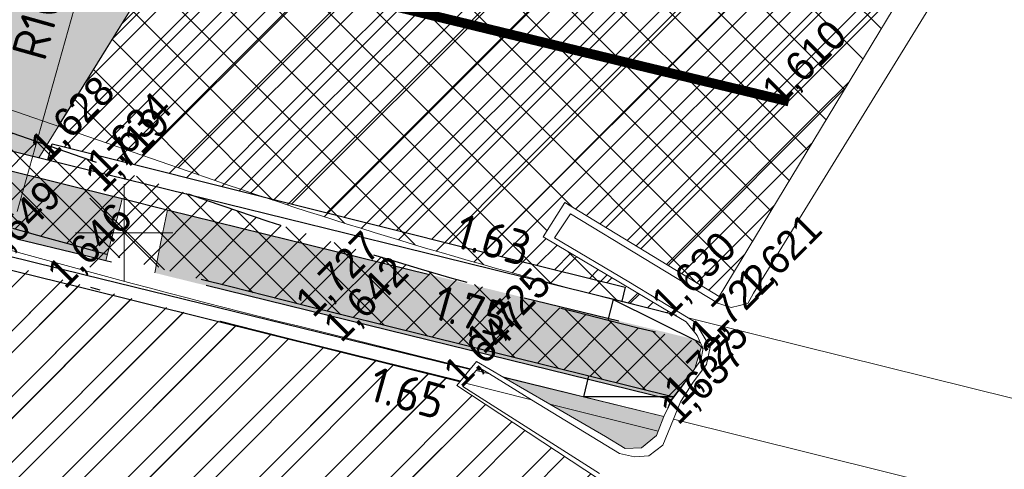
# Model space of a CAD drawing. Header units: millimetres. Extents: x 812 to 183790, y 13 to 580968.
# Tile 405 of 656: x 182746.8 to 182756.91, y 580780.34 to 580784.95. Entities that reach past the tile are written whole.
import ezdxf

# ---------------------------------------------------------------- set-up
doc = ezdxf.new("R2010")
doc.units = ezdxf.units.MM
doc.header["$LTSCALE"] = 5
for name, pattern in [('CENTRE', [50, 31.25, -6.25, 6.25, -6.25]), ('DASHDOT', [25.4, 12.7, -6.35, 0, -6.35]), ('ORG-VW-030-270-STREEP-010', [3, 0.3, -2.7]), ('VH-RWSBAND', [24, 10, -2, 2, -2, 2, -2, 2, -2]), ('VH-TROTTOIRBAND_180-200', [20, 10, -2, 2, -2, 2, -2]), ('VW-1-3_STREEP', [4, 1, -3])]:
    doc.linetypes.add(name, pattern=pattern)
for name, color, linetype, lineweight in [('278_V_GOOT_LIJN', 252, 'Continuous', 9), ('286_V_KANT_ASFALTVERHARDING', 252, 'Continuous', 9), ('289_V_KANT_OPEN_VERHARDING', 252, 'Continuous', 9), ('344_V_VOEGOVERGANG', 252, 'Continuous', 9), ('lichtmast', 252, 'Continuous', 9), ('N-BH-VH-KANTOPSLUITING_TROTTOIRBAND_RWS-G', 10, 'VH-RWSBAND', 30), ('N-Hoogte_Nieuw', 7, 'Continuous', 25), ('N-WE-VH-KANTVERHARDING-G', 7, 'Continuous', 0), ('N-WEG-ASF-GOOTTEGEL', 7, 'DASHDOT', 25), ('N-XX-AL-M', 7, 'Continuous', 0), ('V-278_V_GOOT_LIJN', 7, 'Continuous', 25), ('V-Goot gietasfalt', 10, 'CENTRE', 25), ('V-WE-VH-KANTOPSLUITING_TROTTOIRBAND_180 200-G', 6, 'VH-TROTTOIRBAND_180-200', 25)]:
    doc.layers.add(name, color=color, linetype=linetype, lineweight=lineweight)
doc.layers.add('B-ALG-HOOGTES', color=252, linetype='Continuous')
doc.layers.add('N-Verloopband', color=7, linetype='Continuous')
for name, color, linetype, lineweight, true_color in [('kunstwerk', 7, 'Continuous', 13, 0x00a800), ('N-BH-VW-MARKERING_LANGS_STREEP_30270_010-G', 7, 'ORG-VW-030-270-STREEP-010', 0, 0xffffff), ('V-233_V_1-3_STREEP_010CM', 7, 'VW-1-3_STREEP', 9, 0xffffff), ('V-286_V_KANT_ASFALTVERHARDING', 7, 'Continuous', 9, 0xffffff), ('V-289_V_KANT_OPEN_VERHARDING', 7, 'Continuous', 9, 0xffffff)]:
    doc.layers.add(name, color=color, linetype=linetype, lineweight=lineweight, true_color=true_color)
doc.layers.add('N-BH-VH-VERHARDING_BETON_GEWAPEND-G', color=252, linetype='Continuous', lineweight=5, true_color=0x696969, transparency=0.25)
for name, color, linetype, lineweight, transparency in [('N-WE-VH-VERHARDING_ASFALT-A', 252, 'Continuous', 5, 0.15), ('N-WE-VH-VERHARDING_ASFALT-DEKLAAG ROOD-A', 250, 'Continuous', 5, 0.5), ('N-WE-VH-VERHARDING_ASFALT_ROOD-A', 12, 'Continuous', 9, 0.7), ('N-WE-VH-VERHARDING_DEKLAAGASFALT-A', 252, 'Continuous', 18, 0.25), ('V-WE-VH-VERHARDING_ASFALT_ROOD-A', 12, 'Continuous', 9, 0.5), ('V-WE-VH-VERHARDING_FREZEN DEKLAAGASFALT-A', 251, 'Continuous', 18, 0.25), ('V-WE-VH-VERHARDING_TEGEL-A', 253, 'Continuous', 18, 0.5)]:
    doc.layers.add(name, color=color, linetype=linetype, lineweight=lineweight, transparency=transparency)
doc.styles.add('isocp', font='isocp.shx')
doc.styles.add('NLCS-ISO-M200-T18', font='txt', dxfattribs={"height": 0.36})
doc.styles.add('NLCS-T25_0', font='txt')
doc.dimstyles.new('NLCS-M200-T18-PIJL_X_L2_H1', dxfattribs={"dimscale": 0.2, "dimtxt": 0.36, "dimasz": 2, "dimexe": 2, "dimexo": 1, "dimgap": 0.7, "dimtad": 1, "dimzin": 0, "dimdsep": 46, "dimtxsty": 'NLCS-ISO-M200-T18', "dimcen": 0, "dimdle": 2, "dimclrd": 256, "dimclre": 256, "dimclrt": 256, "dimadec": 1, "dimazin": 0, "dimtfac": 1, "dimtofl": 0, "dimtmove": 1, "dimatfit": 0, "dimfxl": 2, "dimfxlon": 1, "dimtfillclr": 254, "dimtolj": 1, "dimtzin": 0, "dimlwd": 18, "dimlwe": 18, "dimarcsym": 0})
pattern_1 = [(45, (0, 0), (-0.3367596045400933, 0.3367596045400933), []), (45, (0.2245065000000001, 0), (-0.3367596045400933, 0.3367596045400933), [])]

# ---------------------------------------------------------------- blocks, each defined once
blk = doc.blocks.new('*D6764')
at = {"layer": 'Defpoints', "color": 0, "transparency": 16777216}
for p in [(182773.6834198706, 580878.878619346), (182746.6694586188, 580782.5965031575)]:
    blk.add_point(p, dxfattribs=at)
at = {"layer": 'N-XX-AL-M', "linetype": 'Continuous', "lineweight": 18, "transparency": 16777216}
blk.add_line((182747.640342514, 580786.0568899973), (182746.7775144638, 580782.9816316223), dxfattribs=at)
at = {"layer": 'N-XX-AL-M', "transparency": 16777216}
blk.add_solid([(182746.7133263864, 580782.9996409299), (182746.8417025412, 580782.9636223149), (182746.6694586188, 580782.5965031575)], dxfattribs=at)
at = {"layer": 'N-XX-AL-M', "transparency": 16777216, "insert": (182747.0901946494, 580785.2806469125), "char_height": 0.36, "attachment_point": 5, "rotation": 74.32742522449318, "style": 'NLCS-ISO-M200-T18'}
blk.add_mtext('\\A1;R100.00', dxfattribs=at)
blk = doc.blocks.new('LANTP')
at = {"linetype": 'Continuous', "lineweight": 0}
for p, q in [((0, -0.5), (0, 0.5)), ((0.3539999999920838, -0.3539999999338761), (-0.3540000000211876, 0.3540000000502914)), ((-0.3540000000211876, -0.3539999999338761), (0.3539999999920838, 0.3540000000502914)), ((-0.5, 0), (0.5, 0.001000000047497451))]:
    blk.add_line(p, q, dxfattribs=at)

msp = doc.modelspace()

# ---------------------------------------------------------------- hatches: boundary and pattern name
at = {"layer": 'N-BH-VH-VERHARDING_BETON_GEWAPEND-G'}
h = msp.add_hatch(dxfattribs=at)
h.set_pattern_fill('ANSI37', color=256, scale=0.075)
h.set_pattern_definition([(45, (0, 0), (-0.1683798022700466, 0.1683798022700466), []), (135, (0, 0), (-0.1683798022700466, -0.1683798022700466), [])])
edge = h.paths.add_edge_path()
edge.add_arc((182765.1387283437, 580830.5577915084), 50.22000022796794, 250.9245064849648, 256.9396331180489)
edge.add_line((182753.7901369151, 580781.6368563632), (182753.8042357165, 580781.6061493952))
edge.add_line((182753.8042357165, 580781.6061493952), (182753.8165005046, 580781.5794368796))
edge.add_line((182753.8165005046, 580781.5794368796), (182753.7915354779, 580781.4580938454))
edge.add_line((182753.7915354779, 580781.4580938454), (182753.7310332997, 580781.3712259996))
edge.add_line((182753.7310332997, 580781.3712259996), (182753.7095075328, 580781.3403197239))
edge.add_line((182753.7095075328, 580781.3403197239), (182753.5125481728, 580781.080177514))
edge.add_line((182753.5125481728, 580781.080177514), (182749.7093009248, 580782.0215596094))
edge.add_arc((182773.6834198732, 580878.8786193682), 99.78000002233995, 252.5257107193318, 256.0975362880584, ccw=False)
edge.add_line((182743.7217008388, 580783.7032874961), (182741.9896704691, 580784.2485402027))
edge.add_line((182741.9896704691, 580784.2485402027), (182742.4563318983, 580785.2635470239))
edge.add_line((182742.4563318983, 580785.2635470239), (182748.7261444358, 580783.0954326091))
at = {"layer": 'N-WE-VH-VERHARDING_ASFALT-A'}
h = msp.add_hatch(color=256, dxfattribs=at)
h.dxf.hatch_style = 1
h.paths.add_polyline_path([(182753.4131737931, 580780.8781064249), (182751.7721281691, 580781.280137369), (182752.2435913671, 580781.0054557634), (182752.8143330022, 580780.6729330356), (182753.0176196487, 580780.5515900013), (182753.1852419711, 580780.5587278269), (182753.338598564, 580780.683639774), (182753.3559517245, 580780.7289403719)])
at = {"layer": 'N-WE-VH-VERHARDING_ASFALT-DEKLAAG ROOD-A'}
h = msp.add_hatch(dxfattribs=at)
h.set_pattern_fill('ASFALT', color=256, scale=2, pattern_type=2)
h.set_pattern_definition([(135, (2, 0), (-1.999999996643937, 1.110223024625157e-16), [2.82842712, 0]), (135, (1.5, 0), (-1.999999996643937, 1.110223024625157e-16), [2.12132034, -0.70710678]), (135, (1, 0), (-1.999999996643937, 1.110223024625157e-16), [1.41421356, -1.41421356]), (135, (0.5, 0), (-1.999999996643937, 1.110223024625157e-16), [0.70710678, -2.12132034]), (135, (2, 0.5), (-1.999999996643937, 1.110223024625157e-16), [2.12132034, -0.70710678]), (135, (2, 1), (-1.999999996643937, 1.110223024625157e-16), [1.41421356, -1.41421356]), (135, (2, 1.5), (-1.999999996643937, 1.110223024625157e-16), [0.70710678, -2.12132034]), (225, (2, 2), (-3.33066907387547e-16, -1.999999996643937), [2.82842712, 0]), (225, (2, 1.5), (-3.33066907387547e-16, -1.999999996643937), [2.12132034, -0.70710678]), (225, (2, 1), (-3.33066907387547e-16, -1.999999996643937), [1.41421356, -1.41421356]), (225, (2, 0.5), (-3.33066907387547e-16, -1.999999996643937), [0.70710678, -2.12132034]), (225, (0.5, 2), (-3.33066907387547e-16, -1.999999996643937), [0.70710678, -2.12132034]), (225, (1, 2), (-3.33066907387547e-16, -1.999999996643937), [1.41421356, -1.41421356]), (225, (1.5, 2), (-3.33066907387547e-16, -1.999999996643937), [2.12132034, -0.70710678])])
edge = h.paths.add_edge_path()
edge.add_line((182749.1831745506, 580787.0555788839), (182747.1993971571, 580783.8561674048))
edge.add_line((182747.1993971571, 580783.8561674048), (182748.7980434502, 580783.303352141))
edge.add_arc((182765.1387282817, 580830.5577912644), 49.99999997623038, 250.9245064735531, 256.203469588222)
edge.add_line((182753.214995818, 580782.0003551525), (182753.5129503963, 580781.9271896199))
edge.add_line((182753.5129503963, 580781.9271896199), (182752.175941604, 580782.7214889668))
edge.add_line((182752.175941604, 580782.7214889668), (182752.3970604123, 580783.0748113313))
edge.add_line((182752.3970604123, 580783.0748113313), (182753.9805563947, 580782.1112048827))
edge.add_line((182753.9805563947, 580782.1112048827), (182755.8887755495, 580785.263310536))
edge.add_line((182755.8887755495, 580785.263310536), (182754.1320754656, 580785.6960750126))
edge.add_arc((182777.2506933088, 580879.540371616), 96.6499999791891, 253.1178727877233, 256.1607094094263, ccw=False)
at = {"layer": 'N-WE-VH-VERHARDING_ASFALT_ROOD-A'}
h = msp.add_hatch(color=256, dxfattribs=at)
h.dxf.hatch_style = 1
edge = h.paths.add_edge_path()
edge.add_line((182747.1993971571, 580783.8561674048), (182749.1831745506, 580787.0555788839))
edge.add_arc((182777.2506933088, 580879.540371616), 96.6499999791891, 251.6121813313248, 253.1178727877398, ccw=False)
edge.add_line((182746.7627122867, 580787.8250211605), (182742.2027506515, 580789.3408418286))
edge.add_arc((182743.8273042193, 580794.2278987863), 5.150000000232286, 156.6954549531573, 251.61218132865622, ccw=False)
edge.add_line((182739.0974669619, 580796.2653333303), (182739.2805366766, 580796.6903236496))
edge.add_line((182739.2805366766, 580796.6903236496), (182736.2645268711, 580798.1640339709))
edge.add_line((182736.2645268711, 580798.1640339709), (182735.4984519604, 580796.461090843))
edge.add_arc((182730.9385944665, 580798.5123586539), 4.999999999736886, 251.6121813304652, 335.77923582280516, ccw=False)
edge.add_line((182729.3613579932, 580793.7676431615), (182729.3140408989, 580793.6253016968))
edge.add_line((182729.3140408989, 580793.6253016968), (182726.3284175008, 580794.617781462))
edge.add_arc((182693.7269395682, 580696.5445121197), 103.3500001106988, 71.61218133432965, 74.59884301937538)
edge.add_line((182721.1741763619, 580796.183218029), (182695.6448481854, 580803.2157212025))
edge.add_arc((182561.9673772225, 580317.9409986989), 503.3500000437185, 74.59884302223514, 80.84029245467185)
edge.add_arc((182479.930378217, 579809.1625076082), 1018.699999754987, 80.84029245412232, 81.94296046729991)
edge.add_arc((182551.5445533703, 580315.0689339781), 507.7499999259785, 81.94296046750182, 86.40216300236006)
edge.add_line((182583.4073091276, 580821.818208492), (182546.8439306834, 580824.4179935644))
edge.add_arc((182475.6818700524, 579823.5947404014), 1003.350000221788, 85.9329129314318, 89.09761362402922)
edge.add_line((182491.4835913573, 580826.8203025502), (182461.7813385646, 580827.2881402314))
edge.add_arc((182462.1301780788, 580849.4353931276), 22.14999999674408, 256.0892152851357, 269.09761362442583, ccw=False)
edge.add_line((182456.8050798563, 580827.9350250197), (182455.9997038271, 580824.6832763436))
edge.add_arc((182462.1301780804, 580849.43539314), 25.50000000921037, 256.0892152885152, 269.0976136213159)
edge.add_line((182461.7285795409, 580823.938555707), (182491.4308323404, 580823.4707180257))
edge.add_arc((182475.6818700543, 579823.5947404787), 1000.000000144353, 85.93291293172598, 89.09761362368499, ccw=False)
edge.add_line((182546.6063337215, 580821.0764299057), (182583.1834185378, 580818.475670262))
edge.add_arc((182551.544553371, 580315.0689339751), 504.3999999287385, 81.9429604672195, 86.40371870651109, ccw=False)
edge.add_arc((182479.9303783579, 579809.1625084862), 1015.349998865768, 80.84029245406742, 81.94296046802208, ccw=False)
edge.add_arc((182561.9673772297, 580317.9409987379), 500.0000000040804, 74.59884302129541, 80.84029245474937, ccw=False)
edge.add_line((182694.7551699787, 580799.9860195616), (182720.176144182, 580792.9833643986))
edge.add_arc((182693.6185856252, 580696.5743602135), 100.0000000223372, 70.9245064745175, 74.59884302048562, ccw=False)
edge.add_line((182726.2999553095, 580791.0832385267), (182747.1993971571, 580783.8561674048))
at = {"layer": 'N-WE-VH-VERHARDING_DEKLAAGASFALT-A'}
h = msp.add_hatch(dxfattribs=at)
h.set_pattern_fill('ANSI32', color=256, scale=0.05)
h.set_pattern_definition(pattern_1)
edge = h.paths.add_edge_path()
edge.add_line((182746.3734698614, 580782.5241221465), (182741.5435671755, 580774.7345152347))
edge.add_line((182741.5435671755, 580774.7345152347), (182748.2922781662, 580773.0622425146))
edge.add_line((182748.2922781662, 580773.0622425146), (182748.9304881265, 580774.1061335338))
edge.add_line((182748.9304881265, 580774.1061335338), (182747.4111879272, 580775.0483265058))
edge.add_line((182747.4111879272, 580775.0483265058), (182747.6465724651, 580775.4587514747))
edge.add_line((182747.6465724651, 580775.4587514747), (182749.1979705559, 580774.5022828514))
edge.add_line((182749.1979705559, 580774.5022828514), (182749.9148234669, 580775.640766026))
edge.add_line((182749.9148234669, 580775.640766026), (182748.3562925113, 580776.6008035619))
edge.add_line((182748.3562925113, 580776.6008035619), (182748.580977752, 580776.9684015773))
edge.add_line((182748.580977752, 580776.9684015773), (182750.1395087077, 580776.0440531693))
edge.add_line((182750.1395087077, 580776.0440531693), (182750.6913658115, 580776.9285427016))
edge.add_line((182750.6913658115, 580776.9285427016), (182750.7545283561, 580777.029776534))
edge.add_line((182750.7545283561, 580777.029776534), (182752.7537036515, 580780.2339567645))
edge.add_line((182752.7537036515, 580780.2339567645), (182751.2878999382, 580781.1975632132))
edge.add_line((182751.2878999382, 580781.1975632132), (182751.3236084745, 580781.240819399))
edge.add_line((182751.3236084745, 580781.240819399), (182749.6204011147, 580781.6623983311))
edge.add_arc((182773.6834198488, 580878.8786192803), 100.1499999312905, 254.1755719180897, 256.0975362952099, ccw=False)
at = {"layer": 'V-WE-VH-VERHARDING_ASFALT_ROOD-A', "lineweight": 0}
h = msp.add_hatch(color=256, dxfattribs=at)
h.dxf.hatch_style = 1
h.paths.add_polyline_path([(182642.8181258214, 580812.6064497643), (182640.5878648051, 580812.9704923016), (182637.9741981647, 580813.362713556), (182635.2476743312, 580813.7633177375), (182632.5209227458, 580814.1639553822), (182629.7941711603, 580814.5645930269), (182627.0677837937, 580814.9651771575), (182624.3077761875, 580815.356871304), (182621.5002071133, 580815.7364136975), (182618.692147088, 580816.1160224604), (182615.8840870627, 580816.4956312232), (182613.0760270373, 580816.8752399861), (182610.2775426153, 580817.2516975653), (182607.6054443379, 580817.5842044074), (182604.9326078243, 580817.916803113), (182602.2597713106, 580818.2494018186), (182599.5869347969, 580818.5820005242), (182596.9149784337, 580818.9144897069), (182593.795704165, 580819.2652360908), (182590.4925109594, 580819.6235576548), (182587.1890254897, 580819.9819109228), (182583.88554002, 580820.3402641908), (182580.5822233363, 580820.6985991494), (182577.6095751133, 580821.0142574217), (182575.2370839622, 580821.252438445), (182572.8641649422, 580821.4906624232), (182570.4912459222, 580821.7288864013), (182568.1183269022, 580821.9671103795), (182565.4985372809, 580822.2301183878), (182565.4318818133, 580821.5949239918), (182565.3716190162, 580821.020648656), (182565.311356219, 580820.4463733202), (182565.2510934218, 580819.8720979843), (182565.407487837, 580819.3145008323), (182568.6201542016, 580818.9921742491), (182571.8328205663, 580818.6698476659), (182575.045486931, 580818.3475210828), (182578.2581532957, 580818.0251944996), (182581.3179605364, 580817.717375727), (182583.3760447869, 580817.5046301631), (182585.4341290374, 580817.2918845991), (182587.4922132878, 580817.0791390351), (182589.5502975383, 580816.8663934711), (182592.0095728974, 580816.5958611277), (182596.0878531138, 580816.0921305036), (182600.1661333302, 580815.5883998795), (182604.2444135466, 580815.0846692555), (182608.322693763, 580814.5809386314), (182612.0823909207, 580814.1059378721), (182614.9575035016, 580813.7107090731), (182617.8326160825, 580813.3154802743), (182620.7077286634, 580812.9202514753), (182623.5828412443, 580812.5250226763), (182626.9613785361, 580812.0418302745), (182631.3574867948, 580811.3808372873), (182635.7535950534, 580810.7198443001), (182640.1497033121, 580810.0588513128), (182644.5503019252, 580809.4307897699), (182648.929091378, 580808.7085415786), (182653.8541138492, 580807.8482277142), (182658.7794500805, 580806.9851848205), (182663.6957571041, 580806.0729639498), (182668.61391834, 580805.1708421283), (182673.5030059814, 580804.2516361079), (182677.4162434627, 580803.4889213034), (182680.7034724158, 580802.848686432), (182682.089531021, 580802.577033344), (182683.7038332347, 580802.2564760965), (182686.3916190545, 580801.69280951), (182689.7060089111, 580800.9992073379), (182690.3784176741, 580800.8584923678), (182691.44670359, 580800.6314852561), (182691.9668477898, 580800.5197342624), (182692.4552616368, 580800.4115637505), (182693.7217851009, 580800.1221800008), (182695.083802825, 580799.8082571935), (182696.5319389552, 580799.4681581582), (182697.7332767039, 580799.185473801), (182701.0560150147, 580798.3914398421), (182702.8643873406, 580797.934601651), (182703.8728104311, 580797.672257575), (182705.1318931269, 580797.3326014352), (182706.184065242, 580797.0490510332), (182709.2939910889, 580796.198288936), (182710.6047516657, 580795.8401276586), (182712.3030918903, 580795.3626936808), (182714.8621121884, 580794.6397457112), (182717.5385975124, 580793.872066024), (182729.2163898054, 580790.0797113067), (182729.5369564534, 580789.9904389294), (182730.9135034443, 580789.5261342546), (182732.0999993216, 580789.1255502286), (182734.3105679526, 580788.3919144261), (182735.9657070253, 580787.8312845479), (182738.5794194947, 580786.9577026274), (182741.0697109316, 580786.1251168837), (182743.0593483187, 580785.4757921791), (182743.2197488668, 580785.4086201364), (182743.3498736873, 580785.3243538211), (182743.4401332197, 580785.203321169), (182743.472420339, 580785.0972188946), (182743.4878459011, 580784.952403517), (182743.4486320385, 580784.7566708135), (182743.3668161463, 580784.4254410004), (182744.0123024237, 580784.267986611), (182746.1089244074, 580783.7552800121), (182746.9994376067, 580783.5336751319), (182749.1711334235, 580787.036159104), (182746.863676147, 580787.5990797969), (182742.6008017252, 580788.6437728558), (182741.5972892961, 580788.8899484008), (182741.0690442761, 580789.0195340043), (182740.6605911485, 580789.1331882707), (182740.3906778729, 580789.219318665), (182740.1084234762, 580789.3240918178), (182739.9599633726, 580789.4007427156), (182739.8384137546, 580789.4742294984), (182739.731755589, 580789.3087486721), (182739.5856151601, 580789.4087365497), (182739.2668306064, 580789.6624466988), (182739.0080236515, 580789.909275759), (182738.7207844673, 580790.2086990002), (182738.5799071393, 580790.3821937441), (182738.4405556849, 580790.5833117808), (182738.2958963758, 580790.8358170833), (182738.1939591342, 580791.0260246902), (182738.1147771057, 580791.2174371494), (182738.0281496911, 580791.5553487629), (182737.9744263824, 580791.950706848), (182737.9602592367, 580792.2623766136), (182737.9629572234, 580792.5724743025), (182737.9735945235, 580792.7884014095), (182737.9949867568, 580793.173424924), (182738.0719886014, 580793.6687338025), (182738.2063231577, 580794.1343703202), (182738.4124438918, 580794.6806496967), (182738.796977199, 580795.594003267), (182739.2727117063, 580796.6814648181), (182736.4494235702, 580798.0733414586), (182736.1148376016, 580797.3281473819), (182735.8626251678, 580796.7544929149), (182735.5853081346, 580796.1620188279), (182735.4333091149, 580795.8890547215), (182735.342062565, 580795.7516747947), (182735.0413798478, 580795.3757568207), (182734.7592560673, 580795.0681387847), (182734.4427838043, 580794.7869918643), (182733.9573584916, 580794.4350431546), (182733.43800354, 580794.1162047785), (182732.936953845, 580793.8393967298), (182732.4730072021, 580793.6179962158), (182732.0250832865, 580793.4292022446), (182731.5940093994, 580793.2970123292), (182731.1233755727, 580793.2211729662), (182730.6890106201, 580793.1902061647), (182730.2607752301, 580793.1930981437), (182729.862991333, 580793.228012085), (182729.3072772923, 580793.3368500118), (182728.7660064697, 580793.5080108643), (182727.9889351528, 580793.7874645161), (182727.3029937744, 580794.0265512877), (182726.3989092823, 580794.3029182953), (182723.4229888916, 580795.1580047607), (182718.4763591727, 580796.5788431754), (182716.6584844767, 580797.1009979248), (182715.2912918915, 580797.4935308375), (182713.2059149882, 580798.0898597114), (182711.7214254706, 580798.5117257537), (182710.5686449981, 580798.8388003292), (182710.0601653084, 580798.9816629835), (182708.4564333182, 580799.4239047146), (182707.3925612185, 580799.7117443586), (182706.2150115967, 580800.0246846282), (182705.0395995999, 580800.3336410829), (182703.5991666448, 580800.7090612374), (182701.7869657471, 580801.1672204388), (182700.8329925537, 580801.406720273), (182699.6999649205, 580801.6846268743), (182698.3846934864, 580802.0013276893), (182697.3458294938, 580802.2480120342), (182695.9503771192, 580802.5748772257), (182695.0049709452, 580802.7929335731), (182694.076363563, 580803.002342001), (182691.8602599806, 580803.491104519), (182690.6653585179, 580803.7448733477), (182688.483338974, 580804.2024803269), (182684.8932009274, 580804.9528591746), (182681.4009857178, 580805.6450042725), (182674.245010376, 580807.0569915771), (182669.3559075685, 580807.9606481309), (182664.4355583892, 580808.848593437), (182659.5221091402, 580809.7754404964), (182654.5988362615, 580810.6469020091), (182649.6736532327, 580811.5080941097), (182645.0515923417, 580812.2575660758)])
at = {"layer": 'V-WE-VH-VERHARDING_FREZEN DEKLAAGASFALT-A'}
h = msp.add_hatch(dxfattribs=at)
h.set_pattern_fill('ANSI32', color=256, scale=0.05)
h.set_pattern_definition(pattern_1)
h.paths.add_polyline_path([(182755.8441999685, 580785.189678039), (182754.9783457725, 580785.4130620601), (182752.8408985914, 580785.9383402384), (182749.0620428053, 580786.8602191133), (182746.9994376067, 580783.5336751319), (182747.0916905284, 580783.5107179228), (182747.1364712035, 580783.6757656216), (182751.415089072, 580782.6033490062), (182753.0163523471, 580782.204626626), (182752.9833588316, 580782.0615134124), (182753.5078652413, 580781.9302106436), (182752.175941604, 580782.7214889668), (182752.3970604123, 580783.0748113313), (182753.9805563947, 580782.1112048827)])
h = msp.add_hatch(dxfattribs=at)
h.set_pattern_fill('ANSI32', color=256, scale=0.05)
h.set_pattern_definition(pattern_1)
h.paths.add_polyline_path([(182752.7537036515, 580780.2339567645), (182751.2878999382, 580781.1975632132), (182751.3190396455, 580781.2352848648), (182747.4279937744, 580782.2025380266), (182746.3403286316, 580782.4706723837), (182741.540074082, 580774.7288816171), (182741.9297171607, 580774.6298829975), (182742.6302606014, 580774.4518923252), (182744.4415591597, 580773.9965483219), (182746.8199920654, 580773.4080047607), (182748.2461219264, 580773.0594326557), (182748.2211325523, 580772.9600939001), (182748.2279009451, 580772.9569436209), (182748.9304881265, 580774.1061335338), (182747.4111879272, 580775.0483265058), (182747.6465724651, 580775.4587514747), (182749.1979705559, 580774.5022828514), (182749.9148234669, 580775.640766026), (182748.3562925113, 580776.6008035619), (182748.580977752, 580776.9684015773), (182750.1395087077, 580776.0440531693), (182750.6913658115, 580776.9285427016), (182750.7545283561, 580777.029776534)])
at = {"layer": 'V-WE-VH-VERHARDING_TEGEL-A'}
h = msp.add_hatch(color=256, dxfattribs=at)
h.dxf.hatch_style = 1
h.paths.add_polyline_path([(182747.8366252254, 580783.0398748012), (182747.8564936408, 580783.1147978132), (182746.0712111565, 580783.5574990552), (182743.9476695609, 580784.0840762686), (182743.1797345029, 580784.2780775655), (182743.0053937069, 580783.6253200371), (182747.4279937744, 580782.5395195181), (182747.6870554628, 580782.4758531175), (182747.7062562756, 580782.5482586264)])
h = msp.add_hatch(color=256, dxfattribs=at)
h.dxf.hatch_style = 1
h.paths.add_polyline_path([(182749.8163614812, 580782.628804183), (182748.3186067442, 580783.000206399), (182748.2535423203, 580782.6724310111), (182748.1900305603, 580782.3522429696), (182753.4889045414, 580781.0500038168), (182753.646117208, 580781.2506365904), (182753.7095075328, 580781.3403197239), (182753.7310332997, 580781.3712259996), (182753.8042357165, 580781.6061493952), (182753.7808201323, 580781.6571481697)])

# ---------------------------------------------------------------- linework, layer by layer
at = {"layer": '278_V_GOOT_LIJN'}
for points in [[(182751.4865031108, 580781.3501111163, 0), (182751.6230596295, 580781.316656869, 0)], [(182751.7721281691, 580781.280137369, 0), (182753.4131737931, 580780.8781064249, 0)]]:
    msp.add_polyline3d(points, dxfattribs=at)
at = {"layer": '286_V_KANT_ASFALTVERHARDING'}
for points in [[(182753.6632714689, 580781.8913068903, 0), (182754.377530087, 580781.7125023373, 0), (182757.8533999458, 580780.8536424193, 0), (182760.3032255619, 580780.256229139, 0), (182762.2607733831, 580779.779259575, 0)], [(182753.5116477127, 580780.8536299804, 0), (182757.8852199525, 580779.7652493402, 0), (182761.1561685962, 580778.9565012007, 0), (182761.6714750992, 580778.8350332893, 0)]]:
    msp.add_polyline3d(points, dxfattribs=at)
at = {"layer": '289_V_KANT_OPEN_VERHARDING'}
for points in [[(182753.8042357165, 580781.6061493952, 0), (182753.7310332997, 580781.3712259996, 0)], [(182753.646117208, 580781.2506365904, 0), (182753.4889047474, 580781.0500040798, 0)]]:
    msp.add_polyline3d(points, dxfattribs=at)
at = {"layer": '344_V_VOEGOVERGANG'}
for points in [[(182752.75166569, 580780.294628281, 0), (182751.3500577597, 580781.1868564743, 0), (182751.3782348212, 580781.2205698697, 0), (182751.4865031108, 580781.3501111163, 0), (182751.5141136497, 580781.3831466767, 0), (182751.6230596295, 580781.316656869, 0), (182752.0569538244, 580781.0518509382, 0), (182752.9585187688, 580780.5016252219, 0), (182753.1118753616, 580780.4659360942, 0), (182753.2580990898, 580780.4766428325, 0), (182753.4043228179, 580780.5872791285, 0), (182753.5116477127, 580780.8536299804, 0), (182753.5826444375, 580781.0298243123, 0), (182753.714602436, 580781.2332523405, 0), (182753.8501268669, 580781.411697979, 0), (182753.8893576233, 580781.5901436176, 0), (182753.7360010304, 580781.8471053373, 0), (182753.6632714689, 580781.8913068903, 0), (182753.0548124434, 580782.261099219, 0), (182752.2915959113, 580782.7107822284, 0), (182752.4556518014, 580782.9570372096, 0), (182753.9678191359, 580782.0433955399, 0), (182754.1033435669, 580781.9969996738, 0), (182754.2745323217, 580782.0398266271, 0), (182754.33159524, 580782.1433250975, 0), (182756.2848259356, 580785.3182021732, 0)], [(182755.8441999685, 580785.189678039, 0), (182753.9805563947, 580782.1112048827, 0), (182752.3970604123, 580783.0748113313, 0), (182752.175941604, 580782.7214889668, 0), (182753.5078652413, 580781.9302106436, 0), (182753.6417453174, 580781.8506742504, 0), (182753.755871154, 580781.7114866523, 0), (182753.7808201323, 580781.6571481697, 0), (182753.8042357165, 580781.6061493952, 0), (182753.8165005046, 580781.5794368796, 0), (182753.7915354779, 580781.4580938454, 0), (182753.7310332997, 580781.3712259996, 0), (182753.7095075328, 580781.3403197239, 0), (182753.646117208, 580781.2506365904, 0), (182753.6060809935, 580781.1939943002, 0), (182753.5062208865, 580781.0655134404, 0), (182753.457583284, 580780.9701985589, 0), (182753.420626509, 580780.8977745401, 0), (182753.4131737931, 580780.8781064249, 0), (182753.3559517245, 580780.7289403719, 0), (182753.338598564, 580780.683639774, 0), (182753.1852419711, 580780.5587278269, 0), (182753.0176196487, 580780.5515900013, 0), (182752.8143330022, 580780.6729330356, 0), (182752.2435913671, 580781.0054557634, 0), (182751.7721281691, 580781.280137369, 0), (182751.4911865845, 580781.4438181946, 0), (182751.4260550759, 580781.3649199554, 0), (182751.3190396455, 580781.2352848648, 0), (182751.2878999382, 580781.1975632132, 0), (182752.7537036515, 580780.2339567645, 0)]]:
    msp.add_polyline3d(points, dxfattribs=at)
at = {"layer": 'kunstwerk', "color": 251, "lineweight": 0, "true_color": 0x696969, "flags": 128}
msp.add_lwpolyline([(182753.148, 580793.4500000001), (182746.9994376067, 580783.5336751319)], dxfattribs=at)
at = {"layer": 'N-BH-VH-KANTOPSLUITING_TROTTOIRBAND_RWS-G', "ltscale": 0.1, "flags": 128}
for points in [[(182753.5168003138, 580781.0791250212), (182749.7093009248, 580782.0215596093, -0.01558629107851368), (182743.7217008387, 580783.703287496), (182719.9188021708, 580791.1965711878, 0.0181224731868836), (182712.916936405, 580793.124921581, 0.02297405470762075), (182621.6548238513, 580810.35127598, 0.01946618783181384), (182582.9212249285, 580814.303901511), (182558.5986562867, 580815.8325629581), (182547.4558186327, 580818.1329630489), (182546.4724272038, 580818.3155590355)], [(182720.1177175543, 580792.7712645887, -0.01603369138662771), (182726.2280562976, 580790.875318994), (182748.7261444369, 580783.0954326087, 0.02625196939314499), (182753.7901369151, 580781.6368563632)]]:
    msp.add_lwpolyline(points, format="xyb", dxfattribs=at)
at = {"layer": 'N-BH-VW-MARKERING_LANGS_STREEP_30270_010-G', "flags": 128}
msp.add_lwpolyline([(182456.4204226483, 580826.3819510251, 0.05682087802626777), (182461.7561402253, 580825.6883386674), (182491.4583930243, 580825.2205009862, -0.01380948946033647), (182546.7304515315, 580822.822022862), (182583.2932173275, 580820.2222813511, -0.0194646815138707), (182622.4859659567, 580816.2227411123, -0.004811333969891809), (182641.8394336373, 580813.2929111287, -0.0272401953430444), (182695.2199272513, 580801.6731771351), (182720.749255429, 580794.6406739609, -0.01303250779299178), (182725.8237018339, 580793.0994725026), (182740.3404034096, 580788.273836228), (182741.7480871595, 580787.8117286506, 0.01724129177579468), (182754.88792644, 580784.047882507), (182772.1086401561, 580779.7515293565, 0.0687850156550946), (182778.0306018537, 580779.1145959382)], format="xyb", dxfattribs=at)
at = {"layer": 'N-Verloopband'}
for points in [[(182752.8938554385, 580782.0803420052), (182752.8399779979, 580781.8670412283)], [(182752.8938554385, 580782.0803420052), (182753.7901369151, 580781.6368563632)]]:
    msp.add_lwpolyline(points, dxfattribs=at)
at = {"layer": 'N-Verloopband', "color": 0, "flags": 128}
for points in [[(182752.6402541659, 580781.2960882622), (182752.5873948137, 580781.0825329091)], [(182753.5125481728, 580781.0801775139), (182752.5873948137, 580781.0825329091)]]:
    msp.add_lwpolyline(points, dxfattribs=at)
at = {"layer": 'N-WE-VH-KANTVERHARDING-G', "flags": 128}
for points in [[(182753.5446014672, 580781.9194174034), (182753.2149958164, 580782.0003551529, -0.02303789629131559), (182748.7980434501, 580783.303352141), (182726.2999553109, 580791.0832385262, 0.01603369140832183), (182720.1761441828, 580792.9833643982), (182694.7551699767, 580799.9860195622, 0.0272401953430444), (182641.56085646, 580811.5652263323, 0.004811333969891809), (182622.2406879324, 580814.4900153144, 0.0194661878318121), (182583.1834185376, 580818.475670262), (182546.6063337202, 580821.0764299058, 0.01380948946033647), (182491.4308323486, 580823.4707180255), (182461.728579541, 580823.938555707, -0.05682087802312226), (182455.9997038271, 580824.6832763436, 0.4921360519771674), (182455.3795605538, 580824.1900603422), (182455.3953213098, 580823.1901845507)], [(182751.4295292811, 580781.3691284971), (182749.6564415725, 580781.8080042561, -0.01558629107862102), (182743.6556397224, 580783.4934401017), (182719.8527410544, 580790.9867237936, 0.01812247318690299), (182712.8662455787, 580792.9108411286, 0.02297405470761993), (182621.6239888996, 580810.133447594, 0.0194661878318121), (182582.9074252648, 580814.0843347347), (182558.5693713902, 580815.6139694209), (182546.4319906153, 580818.1196894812)]]:
    msp.add_lwpolyline(points, format="xyb", dxfattribs=at)
for points in [[(182747.1993971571, 580783.8561674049), (182749.1831745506, 580787.0555788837)], [(182753.4131838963, 580780.878133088), (182751.7596217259, 580781.2874238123)]]:
    msp.add_lwpolyline(points, dxfattribs=at)
at = {"layer": 'N-WE-VH-KANTVERHARDING-G'}
msp.add_polyline3d([(182755.8441999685, 580785.189678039, 0), (182753.9805563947, 580782.1112048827, 0), (182752.3970604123, 580783.0748113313, 0), (182752.175941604, 580782.7214889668, 0), (182753.5078652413, 580781.9302106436, 0), (182753.6417453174, 580781.8506742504, 0), (182753.755871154, 580781.7114866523, 0), (182753.7808201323, 580781.6571481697, 0), (182753.8042357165, 580781.6061493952, 0), (182753.8165005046, 580781.5794368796, 0), (182753.7915354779, 580781.4580938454, 0), (182753.7310332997, 580781.3712259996, 0), (182753.7095075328, 580781.3403197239, 0), (182753.646117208, 580781.2506365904, 0), (182753.6060809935, 580781.1939943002, 0), (182753.5062208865, 580781.0655134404, 0), (182753.457583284, 580780.9701985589, 0), (182753.420626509, 580780.8977745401, 0), (182753.4131737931, 580780.8781064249, 0), (182753.3559517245, 580780.7289403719, 0), (182753.338598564, 580780.683639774, 0), (182753.1852419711, 580780.5587278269, 0), (182753.0176196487, 580780.5515900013, 0), (182752.8143330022, 580780.6729330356, 0), (182752.2435913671, 580781.0054557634, 0), (182751.7721281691, 580781.280137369, 0), (182751.4911865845, 580781.4438181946, 0), (182751.4260550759, 580781.3649199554, 0), (182751.3190396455, 580781.2352848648, 0), (182751.2878999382, 580781.1975632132, 0), (182752.7537036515, 580780.2339567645, 0)], dxfattribs=at)
at = {"layer": 'N-WEG-ASF-GOOTTEGEL', "ltscale": 0.04, "flags": 128}
msp.add_lwpolyline([(182751.3236084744, 580781.2408193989), (182749.6204011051, 580781.6623983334, -0.01558629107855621), (182743.6105980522, 580783.3503623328), (182719.8076993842, 580790.8436460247, 0.01812247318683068), (182712.8316836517, 580792.7648771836, 0.02297405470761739), (182621.602965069, 580809.98492824, 0.01946618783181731), (182582.8980164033, 580813.9346301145), (182558.5494090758, 580815.46492808), (182546.4230680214, 580817.9683683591)], format="xyb", dxfattribs=at)
at = {"layer": 'V-233_V_1-3_STREEP_010CM', "const_width": 0.1, "flags": 128}
msp.add_lwpolyline([(182743.9000580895, 580786.7402361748), (182747.3077255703, 580785.9001151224), (182748.2789501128, 580785.6619494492), (182748.6674399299, 580785.5666831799), (182753.2294044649, 580784.4620453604), (182754.6958673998, 580784.1105890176)], dxfattribs=at)
at = {"layer": 'V-278_V_GOOT_LIJN', "flags": 128}
for points in [[(182721.5870168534, 580788.838817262), (182721.7720973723, 580788.7611474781), (182732.352858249, 580786.1077322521), (182734.0597469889, 580785.676090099), (182736.3879275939, 580785.0854330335), (182737.5070703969, 580784.8019526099), (182738.5011336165, 580784.5577384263), (182741.5894934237, 580783.7902076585), (182742.7193930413, 580783.5052119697), (182747.4608748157, 580782.3363281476), (182751.4260550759, 580781.3649199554)], [(182741.0697109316, 580786.1251168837), (182743.0593483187, 580785.4757921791), (182743.2197488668, 580785.4086201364), (182743.3107453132, 580785.3496925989), (182743.3671263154, 580785.3012190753), (182743.4118432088, 580785.2412563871), (182743.4506058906, 580785.1689057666), (182743.472420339, 580785.0972188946), (182743.4847160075, 580784.9817869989), (182743.4783981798, 580784.9052460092), (182743.4486320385, 580784.7566708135), (182743.3668161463, 580784.4254410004), (182744.0123024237, 580784.267986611), (182746.1089244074, 580783.7552800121), (182747.0916905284, 580783.5107179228)], [(182747.0916905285, 580783.5107179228), (182751.3790408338, 580782.4591434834), (182752.9833591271, 580782.0615146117)], [(182751.3190396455, 580781.2352848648), (182747.4279937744, 580782.2025380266), (182746.3403286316, 580782.4706723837)]]:
    msp.add_lwpolyline(points, dxfattribs=at)
at = {"layer": 'V-286_V_KANT_ASFALTVERHARDING'}
for points in [[(182751.3782348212, 580781.2205698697, 0), (182752.0569538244, 580781.0518509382, 0)], [(182752.2435913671, 580781.0054557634, 0), (182753.3559517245, 580780.7289403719, 0)]]:
    msp.add_polyline3d(points, dxfattribs=at)
at = {"layer": 'V-289_V_KANT_OPEN_VERHARDING', "flags": 128}
for points in [[(182747.8564936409, 580783.1147978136), (182747.8366252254, 580783.0398748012), (182747.7062562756, 580782.5482586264), (182747.6870554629, 580782.4758531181)], [(182748.1900305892, 580782.352243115), (182748.2535423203, 580782.6724310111), (182748.3186069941, 580783.0002076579)]]:
    msp.add_lwpolyline(points, dxfattribs=at)
at = {"layer": 'V-Goot gietasfalt', "flags": 128}
msp.add_lwpolyline([(182747.0916905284, 580783.5107179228), (182747.1364712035, 580783.6757656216), (182751.415089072, 580782.6033490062), (182753.0163523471, 580782.204626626), (182752.9833588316, 580782.0615134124), (182753.5078652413, 580781.9302106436)], dxfattribs=at)
at = {"layer": 'V-WE-VH-KANTOPSLUITING_TROTTOIRBAND_180 200-G', "ltscale": 0.1, "flags": 128}
msp.add_lwpolyline([(182753.457583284, 580780.9701985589), (182753.4889046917, 580781.0500037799), (182748.1900305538, 580782.3522429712), (182747.6870554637, 580782.4758531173), (182747.4279937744, 580782.5395195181), (182743.0053937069, 580783.6253200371), (182741.5560150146, 580783.9823021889), (182738.4680347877, 580784.7561889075), (182736.3539886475, 580785.2859954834), (182732.3192181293, 580786.3034728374), (182731.9799957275, 580786.3941212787), (182725.5344546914, 580788.0097362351), (182722.0279998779, 580788.8780059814), (182721.8376049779, 580788.9282782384), (182721.66206035, 580788.9939864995), (182721.5601028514, 580789.0682877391), (182721.4934631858, 580789.1629202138), (182721.4820347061, 580789.2790581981), (182721.5072565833, 580789.3928178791), (182721.5562786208, 580789.4770679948), (182721.6414756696, 580789.544184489), (182721.7396638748, 580789.5756916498), (182721.9050140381, 580789.6190032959), (182722.5389543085, 580789.6629141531), (182723.6804384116, 580789.7419808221), (182726.7989959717, 580789.9579925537), (182727.7400054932, 580790.0240020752), (182728.1729888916, 580790.0370025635), (182728.5900115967, 580790.0149993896), (182728.8819914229, 580789.968019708), (182729.1755161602, 580789.9008586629), (182729.4889984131, 580789.8159942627), (182732.0579986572, 580788.9629974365), (182734.4912545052, 580788.1479907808), (182735.9279937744, 580787.6687942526), (182741.0319976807, 580785.961201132), (182743.0720062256, 580785.2809906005), (182743.1554896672, 580785.2562506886), (182743.2279330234, 580785.2072190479), (182743.2773227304, 580785.1409499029), (182743.3127236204, 580785.0597696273), (182743.3291751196, 580784.9711705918), (182743.3146970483, 580784.8279216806), (182743.1797345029, 580784.2780775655), (182743.9476695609, 580784.0840762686), (182746.0712111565, 580783.5574990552), (182747.8564936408, 580783.1147978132), (182748.3185803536, 580783.0002129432), (182749.8163614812, 580782.628804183), (182753.7808201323, 580781.6571481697)], dxfattribs=at)

# ---------------------------------------------------------------- block references
at = {"layer": 'lichtmast', "linetype": 'Continuous', "lineweight": 13}
msp.add_blockref('LANTP', (182747.876, 580782.764), dxfattribs=at)

# ---------------------------------------------------------------- texts
at = {"layer": 'B-ALG-HOOGTES', "char_height": 0.3, "attachment_point": 4, "rotation": 45.000000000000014, "line_spacing_factor": 0.8, "style": 'isocp'}
for s, insert in [('{\\Fdgn000|c0;\\C251;1,610}', (182754.5163313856, 580784.1368356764)), ('{\\Fdgn000|c0;\\C251;1,628}', (182747.0035631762, 580783.5640269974)), ('{\\Fdgn000|c0;\\C251;1,634}', (182747.59068491, 580783.3961786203)), ('{\\Fdgn000|c0;\\C251;1,719}', (182747.5708750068, 580783.24756384)), ('{\\Fdgn000|c0;\\C251;1,649}', (182746.4546857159, 580782.4922970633)), ('{\\Fdgn000|c0;\\C251;1,646}', (182747.181900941, 580782.2624757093)), ('{\\Fdgn000|c0;\\C251;1,621}', (182754.2617545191, 580782.1537845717)), ('{\\Fdgn000|c0;\\C251;1,727}', (182749.7299795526, 580781.9687429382)), ('{\\Fdgn000|c0;\\C251;1,630}', (182753.3831920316, 580781.9678849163)), ('{\\Fdgn000|c0;\\C251;1,642}', (182750.0167949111, 580781.7144760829)), ('{\\Fdgn000|c0;\\C251;1,725}', (182751.4778318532, 580781.592133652)), ('{\\Fdgn000|c0;\\C251;1,722}', (182753.767019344, 580781.6444343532)), ('{\\Fdgn000|c0;\\C251;1,647}', (182751.24775125, 580781.2478677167)), ('{\\Fdgn000|c0;\\C251;1,725}', (182753.5072896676, 580781.0630980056)), ('{\\Fdgn000|c0;\\C251;1,637}', (182753.4748968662, 580780.8676738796))]:
    msp.add_mtext(s, dxfattribs=dict(at, insert=insert))
at = {"layer": 'N-Hoogte_Nieuw', "char_height": 0.3599999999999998, "attachment_point": 1, "style": 'NLCS-T25_0'}
for s, insert, rotation in [('1.63', (182751.3461047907, 580782.9665831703), 344.22476575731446), ('1.75', (182751.1188372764, 580782.2350573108), 344.22476575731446), ('1.65', (182750.4605451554, 580781.3982083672), 344.2247657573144)]:
    msp.add_mtext_dynamic_manual_height_columns(s, width=0.4047053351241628, gutter_width=2.499999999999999, heights=[0], dxfattribs=dict(at, insert=insert, rotation=rotation))

# ---------------------------------------------------------------- dimensions: what is measured, and where the dimension line sits
at = {"layer": 'N-XX-AL-M'}
dim = msp.add_radius_dim(center=(182773.6834198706, 580878.878619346), mpoint=(182746.6694586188, 580782.5965031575), dimstyle='NLCS-M200-T18-PIJL_X_L2_H1', dxfattribs=at)
dim.commit()
dim.dimension.update_dxf_attribs({"geometry": '*D6764', "text_midpoint": (182747.3982974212, 580785.1942022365), "dimtype": 164})

doc.saveas('drawing.dxf')
